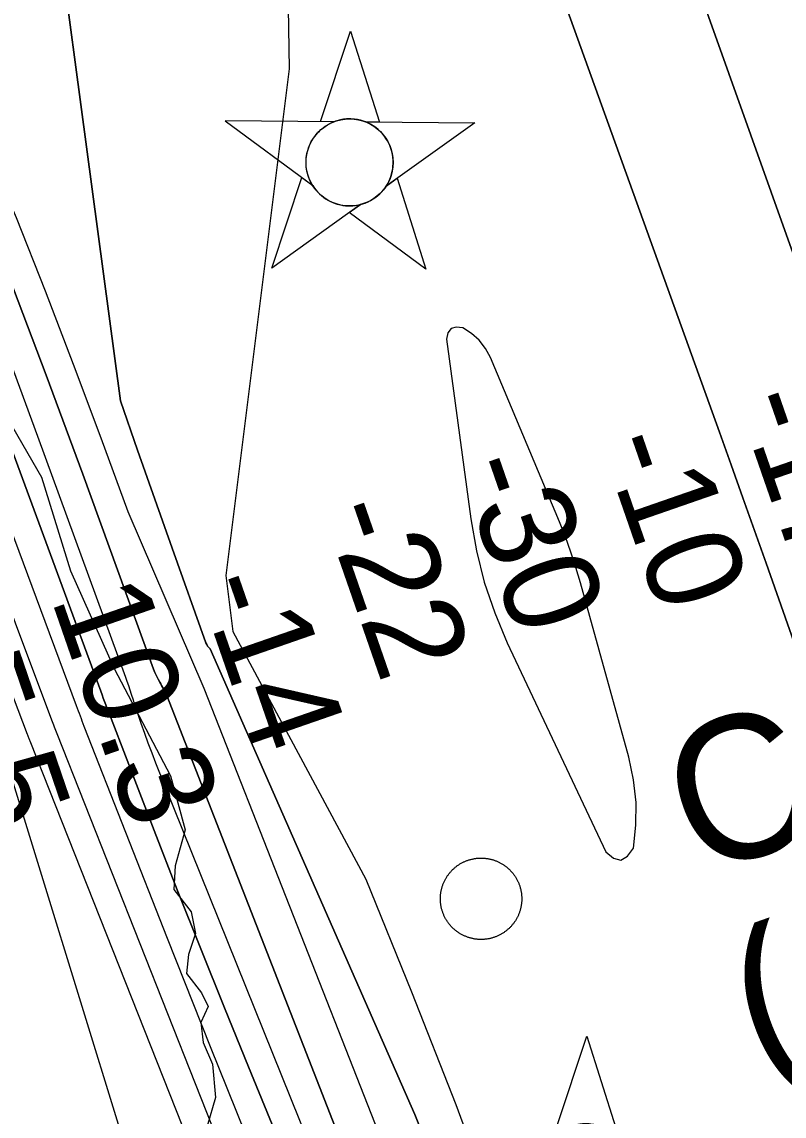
# Model space of a CAD drawing. Extents: x 3250478 to 3288318, y 788638 to 816472.
# Drawn here: x 3272641 to 3273176, y 810262 to 811030 of the extents above; entities that cross this region are included whole.
import ezdxf

# ---------------------------------------------------------------- set-up
doc = ezdxf.new("R2010")
doc.units = 0
for name, color, linetype in [('V-CHAN-DOCK', 7, 'Continuous'), ('V-CHAN-NAID', 7, 'Continuous'), ('V-RIVR-EDGE', 7, 'Continuous'), ('V-RIVR-RANG', 7, 'Continuous'), ('V-TOPO-DPTH', 7, 'Continuous'), ('V-TOPO-MAJR', 7, 'Continuous'), ('V-TOPO-MINR', 7, 'Continuous'), ('V-TOPO-WATR', 7, 'Continuous')]:
    doc.layers.add(name, color=color, linetype=linetype)

msp = doc.modelspace()

# ---------------------------------------------------------------- linework, layer by layer
at = {"layer": 'V-CHAN-DOCK'}
for points in [[(3272935.38, 810422.02), (3272935.51, 810422.5), (3272935.65, 810422.98), (3272935.8, 810423.46), (3272935.95, 810423.93), (3272936.12, 810424.4), (3272936.29, 810424.87), (3272936.47, 810425.33), (3272936.66, 810425.8), (3272936.85, 810426.25), (3272937.06, 810426.71), (3272937.27, 810427.16), (3272937.49, 810427.61), (3272937.72, 810428.05), (3272937.95, 810428.49), (3272938.19, 810428.93), (3272938.45, 810429.35), (3272938.7, 810429.78), (3272938.97, 810430.21), (3272939.24, 810430.62), (3272939.52, 810431.04), (3272939.81, 810431.44), (3272940.1, 810431.85), (3272940.4, 810432.24), (3272940.71, 810432.63), (3272941.03, 810433.02), (3272941.35, 810433.4), (3272941.68, 810433.78), (3272942.01, 810434.15), (3272942.35, 810434.51), (3272942.7, 810434.87), (3272943.05, 810435.22), (3272943.41, 810435.57), (3272943.78, 810435.9), (3272944.15, 810436.24), (3272944.52, 810436.56), (3272944.91, 810436.88), (3272945.3, 810437.19), (3272945.69, 810437.5), (3272946.09, 810437.8), (3272946.49, 810438.09), (3272946.9, 810438.38), (3272947.32, 810438.65), (3272947.73, 810438.92), (3272948.16, 810439.19), (3272948.58, 810439.44), (3272949.02, 810439.69), (3272949.45, 810439.93), (3272949.9, 810440.16), (3272950.34, 810440.39), (3272950.79, 810440.6), (3272951.24, 810440.81), (3272951.7, 810441.02), (3272952.16, 810441.21), (3272952.62, 810441.4), (3272953.08, 810441.57), (3272953.55, 810441.74), (3272954.02, 810441.9), (3272954.5, 810442.06), (3272954.98, 810442.2), (3272955.46, 810442.33)], [(3272955.46, 810442.33), (3272955.94, 810442.46), (3272956.42, 810442.58), (3272956.91, 810442.69), (3272957.4, 810442.8), (3272957.89, 810442.89), (3272958.38, 810442.97), (3272958.87, 810443.05), (3272959.36, 810443.12), (3272959.86, 810443.18), (3272960.35, 810443.23), (3272960.85, 810443.27), (3272961.35, 810443.31), (3272961.85, 810443.33), (3272962.34, 810443.34), (3272962.84, 810443.35), (3272963.34, 810443.35), (3272963.84, 810443.34), (3272964.34, 810443.32), (3272964.84, 810443.3), (3272965.33, 810443.26), (3272965.83, 810443.21), (3272966.33, 810443.16), (3272966.82, 810443.1), (3272967.31, 810443.03), (3272967.81, 810442.95), (3272968.29, 810442.86), (3272968.79, 810442.77), (3272969.27, 810442.66), (3272969.76, 810442.55), (3272970.24, 810442.42), (3272970.72, 810442.3), (3272971.2, 810442.16), (3272971.68, 810442.01), (3272972.15, 810441.85), (3272972.62, 810441.69), (3272973.09, 810441.52), (3272973.56, 810441.34), (3272974.02, 810441.15), (3272974.47, 810440.95), (3272974.93, 810440.75), (3272975.38, 810440.54), (3272975.83, 810440.32), (3272976.27, 810440.09), (3272976.71, 810439.85), (3272977.15, 810439.61), (3272977.58, 810439.36), (3272978, 810439.1), (3272978.43, 810438.84), (3272978.84, 810438.57), (3272979.26, 810438.29), (3272979.66, 810438), (3272980.06, 810437.71), (3272980.46, 810437.4), (3272980.86, 810437.1), (3272981.24, 810436.78), (3272981.62, 810436.46), (3272982, 810436.13), (3272982.37, 810435.8), (3272982.73, 810435.46), (3272983.09, 810435.11), (3272983.44, 810434.76), (3272983.78, 810434.4), (3272984.12, 810434.03), (3272984.46, 810433.66), (3272984.78, 810433.28), (3272985.1, 810432.9), (3272985.42, 810432.51), (3272985.72, 810432.12), (3272986.02, 810431.72), (3272986.31, 810431.32), (3272986.6, 810430.91), (3272986.87, 810430.49), (3272987.14, 810430.07), (3272987.41, 810429.65), (3272987.66, 810429.22), (3272987.91, 810428.79), (3272988.15, 810428.35), (3272988.38, 810427.91), (3272988.61, 810427.47), (3272988.83, 810427.02), (3272989.04, 810426.57), (3272989.24, 810426.11), (3272989.43, 810425.65), (3272989.62, 810425.19), (3272989.79, 810424.72), (3272989.96, 810424.25), (3272990.12, 810423.78), (3272990.28, 810423.31), (3272990.42, 810422.83), (3272990.56, 810422.35), (3272990.68, 810421.87), (3272990.8, 810421.38), (3272990.92, 810420.9), (3272991.02, 810420.41), (3272991.11, 810419.92), (3272991.2, 810419.43), (3272991.27, 810418.94), (3272991.34, 810418.44), (3272991.4, 810417.95), (3272991.45, 810417.45)], [(3272960.7, 810386.33), (3272960.2, 810386.37), (3272959.7, 810386.43), (3272959.21, 810386.49), (3272958.71, 810386.56), (3272958.22, 810386.64), (3272957.73, 810386.72), (3272957.24, 810386.82), (3272956.75, 810386.93), (3272956.27, 810387.04), (3272955.79, 810387.16), (3272955.31, 810387.29), (3272954.83, 810387.43), (3272954.35, 810387.58), (3272953.88, 810387.73), (3272953.41, 810387.9), (3272952.94, 810388.07), (3272952.47, 810388.25), (3272952.01, 810388.44), (3272951.55, 810388.63), (3272951.1, 810388.84), (3272950.65, 810389.05), (3272950.2, 810389.27), (3272949.76, 810389.49), (3272949.32, 810389.73), (3272948.88, 810389.97), (3272948.45, 810390.22), (3272948.02, 810390.48), (3272947.6, 810390.75), (3272947.19, 810391.02), (3272946.77, 810391.3), (3272946.37, 810391.59), (3272945.96, 810391.88), (3272945.56, 810392.18), (3272945.17, 810392.49), (3272944.79, 810392.81), (3272944.41, 810393.13), (3272944.03, 810393.45), (3272943.66, 810393.79), (3272943.3, 810394.13), (3272942.94, 810394.48), (3272942.59, 810394.83), (3272942.24, 810395.19), (3272941.9, 810395.56), (3272941.57, 810395.93), (3272941.25, 810396.31), (3272940.93, 810396.69), (3272940.61, 810397.08), (3272940.31, 810397.47), (3272940.01, 810397.87), (3272939.72, 810398.27), (3272939.43, 810398.68), (3272939.15, 810399.09), (3272938.88, 810399.51), (3272938.62, 810399.94), (3272938.37, 810400.37), (3272938.12, 810400.8), (3272937.88, 810401.23), (3272937.65, 810401.67), (3272937.42, 810402.12), (3272937.2, 810402.57), (3272936.99, 810403.02), (3272936.79, 810403.48), (3272936.6, 810403.94), (3272936.41, 810404.4), (3272936.23, 810404.86), (3272936.07, 810405.33), (3272935.9, 810405.81), (3272935.75, 810406.28), (3272935.61, 810406.76), (3272935.47, 810407.24), (3272935.34, 810407.72), (3272935.22, 810408.2), (3272935.11, 810408.69), (3272935.01, 810409.18), (3272934.92, 810409.67), (3272934.83, 810410.16), (3272934.75, 810410.65), (3272934.69, 810411.14), (3272934.63, 810411.64), (3272934.58, 810412.13), (3272934.53, 810412.63), (3272934.5, 810413.13), (3272934.48, 810413.62), (3272934.46, 810414.12), (3272934.45, 810414.62), (3272934.45, 810415.12), (3272934.46, 810415.62), (3272934.48, 810416.12), (3272934.51, 810416.61), (3272934.55, 810417.11), (3272934.59, 810417.61), (3272934.65, 810418.1), (3272934.71, 810418.6), (3272934.78, 810419.09), (3272934.86, 810419.58), (3272934.95, 810420.08), (3272935.04, 810420.56), (3272935.15, 810421.05), (3272935.26, 810421.54), (3272935.38, 810422.02)], [(3272991.45, 810417.45), (3272991.49, 810416.96), (3272991.53, 810416.46), (3272991.55, 810415.96), (3272991.57, 810415.46), (3272991.58, 810414.96), (3272991.57, 810414.47), (3272991.56, 810413.97), (3272991.54, 810413.47), (3272991.52, 810412.97), (3272991.48, 810412.47), (3272991.44, 810411.98), (3272991.38, 810411.48), (3272991.32, 810410.99), (3272991.25, 810410.49), (3272991.17, 810410), (3272991.08, 810409.51), (3272990.98, 810409.02), (3272990.88, 810408.54), (3272990.77, 810408.05), (3272990.65, 810407.57), (3272990.51, 810407.08), (3272990.38, 810406.61), (3272990.23, 810406.13), (3272990.07, 810405.66), (3272989.91, 810405.19), (3272989.74, 810404.72), (3272989.56, 810404.25), (3272989.37, 810403.79), (3272989.18, 810403.33), (3272988.97, 810402.88), (3272988.76, 810402.43), (3272988.54, 810401.98), (3272988.31, 810401.54), (3272988.08, 810401.1), (3272987.83, 810400.66), (3272987.58, 810400.23), (3272987.33, 810399.8), (3272987.06, 810399.38), (3272986.79, 810398.96), (3272986.51, 810398.55), (3272986.22, 810398.14), (3272985.93, 810397.74), (3272985.63, 810397.34), (3272985.32, 810396.95), (3272985, 810396.57), (3272984.68, 810396.18), (3272984.35, 810395.81), (3272984.02, 810395.44), (3272983.68, 810395.08), (3272983.33, 810394.72), (3272982.98, 810394.37), (3272982.62, 810394.02), (3272982.25, 810393.68), (3272981.88, 810393.35), (3272981.5, 810393.02), (3272981.12, 810392.7), (3272980.73, 810392.39), (3272980.34, 810392.09), (3272979.94, 810391.79), (3272979.54, 810391.5), (3272979.13, 810391.21), (3272978.71, 810390.93), (3272978.29, 810390.66), (3272977.87, 810390.4), (3272977.44, 810390.14), (3272977.01, 810389.9), (3272976.57, 810389.66), (3272976.13, 810389.42), (3272975.69, 810389.2), (3272975.24, 810388.98), (3272974.79, 810388.77), (3272974.33, 810388.57), (3272973.87, 810388.38), (3272973.41, 810388.19), (3272972.94, 810388.01), (3272972.47, 810387.84), (3272972, 810387.68), (3272971.53, 810387.53), (3272971.05, 810387.39), (3272970.57, 810387.25), (3272970.09, 810387.12), (3272969.61, 810387), (3272969.12, 810386.89), (3272968.63, 810386.79), (3272968.14, 810386.7), (3272967.65, 810386.61), (3272967.16, 810386.53), (3272966.66, 810386.47), (3272966.17, 810386.41), (3272965.67, 810386.35), (3272965.18, 810386.31), (3272964.68, 810386.28), (3272964.18, 810386.26), (3272963.68, 810386.24), (3272963.19, 810386.23), (3272962.69, 810386.23), (3272962.19, 810386.24), (3272961.69, 810386.26), (3272961.19, 810386.29), (3272960.7, 810386.33)]]:
    msp.add_lwpolyline(points, dxfattribs=at)
at = {"layer": 'V-CHAN-NAID'}
for points in [[(3272859.85, 810960), (3272850.27, 810960.07), (3272871.39, 811023.56), (3272891.62, 810959.78), (3272882.03, 810959.85), (3272880.45, 810960.42), (3272878.36, 810961.04), (3272876.32, 810961.5), (3272874.28, 810961.8), (3272873.12, 810961.92), (3272871.58, 810962), (3272869.86, 810962), (3272868.49, 810961.93), (3272866.58, 810961.73), (3272865.22, 810961.51), (3272863.43, 810961.12), (3272861.9, 810960.7), (3272860.87, 810960.37)], [(3272859.85, 810960), (3272783.36, 810960.55), (3272844.93, 810915.15), (3272843.82, 810917.06), (3272843.01, 810918.68), (3272842.18, 810920.65), (3272841.48, 810922.71), (3272841.12, 810924.03), (3272840.76, 810925.65), (3272840.51, 810927.1), (3272840.33, 810928.7), (3272840.22, 810930.43), (3272840.21, 810932.01), (3272840.31, 810934.09), (3272840.5, 810935.71), (3272840.89, 810937.91), (3272841.37, 810939.83), (3272841.97, 810941.72), (3272842.63, 810943.4), (3272843.35, 810944.99), (3272844.17, 810946.52), (3272845.23, 810948.26), (3272846.26, 810949.73), (3272847.26, 810951), (3272848.26, 810952.14), (3272849.57, 810953.48), (3272850.62, 810954.45), (3272852.34, 810955.84), (3272853.55, 810956.71), (3272855.24, 810957.78), (3272856.97, 810958.73), (3272858.41, 810959.41)], [(3272882.03, 810959.85), (3272958.52, 810959.3), (3272896.32, 810914.78), (3272897.23, 810916.27), (3272898.21, 810918.12), (3272898.92, 810919.7), (3272899.66, 810921.66), (3272900.21, 810923.44), (3272900.61, 810925.08), (3272900.97, 810927.09), (3272901.15, 810928.66), (3272901.28, 810930.87), (3272901.25, 810932.93), (3272901.06, 810935.15), (3272900.79, 810936.91), (3272900.3, 810939.14), (3272899.66, 810941.28), (3272898.91, 810943.26), (3272898.26, 810944.71), (3272897.26, 810946.62), (3272896.19, 810948.35), (3272894.98, 810950.05), (3272893.72, 810951.59), (3272892.45, 810952.95), (3272890.82, 810954.48), (3272889.07, 810955.9), (3272887.39, 810957.07), (3272885.5, 810958.21), (3272884.03, 810958.97)], [(3272878.29, 810901.88), (3272816.09, 810857.35), (3272837.21, 810920.84), (3272844.93, 810915.15), (3272845.56, 810914.18), (3272846.95, 810912.32), (3272848.16, 810910.91), (3272849.63, 810909.4), (3272851.01, 810908.15), (3272852.47, 810907), (3272853.87, 810906.01), (3272855.55, 810904.97), (3272857.26, 810904.06), (3272859.05, 810903.25), (3272860.5, 810902.7), (3272862.13, 810902.17), (3272864.35, 810901.6), (3272865.89, 810901.32), (3272867.91, 810901.06), (3272869.45, 810900.96), (3272871.31, 810900.93), (3272873, 810901.01), (3272874.71, 810901.19), (3272876.61, 810901.5)], [(3272896.32, 810914.78), (3272904.12, 810920.36), (3272924.34, 810856.59), (3272870.49, 810896.3), (3272878.29, 810901.88), (3272879.95, 810902.35), (3272881.57, 810902.91), (3272883.72, 810903.83), (3272885.46, 810904.71), (3272887.33, 810905.82), (3272889.06, 810907.04), (3272890.62, 810908.28), (3272891.9, 810909.45), (3272893.29, 810910.87), (3272894.49, 810912.27), (3272895.61, 810913.74)], [(3273025.67, 810254.89), (3273016.08, 810254.96), (3273037.21, 810318.45), (3273057.43, 810254.67), (3273047.84, 810254.74), (3273046.27, 810255.32), (3273044.17, 810255.94), (3273042.13, 810256.39), (3273040.1, 810256.69), (3273038.93, 810256.81), (3273037.4, 810256.89), (3273035.67, 810256.89), (3273034.3, 810256.82), (3273032.4, 810256.62), (3273031.03, 810256.4), (3273029.25, 810256.01), (3273027.72, 810255.59), (3273026.69, 810255.26)]]:
    msp.add_lwpolyline(points, close=True, dxfattribs=at)
msp.add_circle((3272870.74, 810931.47), 30.54, dxfattribs=at)
at = {"layer": 'V-RIVR-EDGE'}
msp.add_lwpolyline([(3272630.82, 810751.61), (3272654.63, 810710.69), (3272674.9, 810645), (3272705.59, 810576.25), (3272744.96, 810500.95), (3272755.3, 810463.11), (3272748.28, 810437.91), (3272747.37, 810421.4), (3272759.5, 810405.72), (3272762.51, 810390.5), (3272757.69, 810375.73), (3272756.35, 810362.26), (3272766.75, 810348.76), (3272771.51, 810339.18), (3272766.26, 810327.9), (3272767.97, 810313.98), (3272774.45, 810298.75), (3272776.57, 810275.27), (3272770.87, 810255.29)], dxfattribs=at)
at = {"layer": 'V-TOPO-DPTH'}
for points in [[(3272896.87, 811666.79), (3273467.31, 810068.07), (3273725.43, 809243.59), (3273978.69, 808646.77), (3274258.49, 807822.24), (3274387.54, 807404.58), (3274650.47, 806336.2), (3274951.67, 805397.8), (3275222.57, 804691.41)], [(3275222.57, 804691.41), (3274951.67, 805397.8), (3274650.47, 806336.2), (3274387.54, 807404.58), (3274258.49, 807822.24), (3273978.69, 808646.77), (3273725.43, 809243.59), (3273467.31, 810068.07), (3272896.87, 811666.79)], [(3272978.82, 809951.81), (3272742.44, 810557.32), (3272741.93, 810558.54), (3272741.38, 810559.74), (3272740.77, 810560.91), (3272740.13, 810562.07), (3272739.46, 810563.21), (3272738.81, 810564.36), (3272738.16, 810565.52), (3272737.53, 810566.68), (3272736.33, 810568.92), (3272735.16, 810571.23), (3272734.06, 810573.57), (3272733.05, 810575.96), (3272732.12, 810578.37), (3272683.52, 810712.72), (3272657.88, 810782.15), (3272631.61, 810851.34), (3272604.4, 810920.17), (3272409.22, 811307.3)], [(3272409.22, 811307.3), (3272604.4, 810920.17), (3272631.61, 810851.34), (3272657.88, 810782.15), (3272683.52, 810712.72), (3272732.12, 810578.37), (3272733.05, 810575.96), (3272734.06, 810573.57), (3272735.16, 810571.23), (3272736.33, 810568.92), (3272737.53, 810566.68), (3272738.16, 810565.52), (3272738.81, 810564.36), (3272739.46, 810563.21), (3272740.13, 810562.07), (3272740.77, 810560.91), (3272741.38, 810559.74), (3272741.93, 810558.54), (3272742.44, 810557.32), (3272978.82, 809951.81)], [(3272938.17, 810209.23), (3272916.58, 810263.53), (3272772.81, 810590.12), (3272771.89, 810591.07), (3272771.09, 810592.08), (3272770.45, 810593.21), (3272769.91, 810594.41), (3272746.21, 810660.71), (3272733.99, 810695.15), (3272721.88, 810729.62), (3272709.94, 810764.15), (3272642.8, 811265.78)], [(3272642.8, 811265.78), (3272709.94, 810764.15), (3272721.88, 810729.62), (3272733.99, 810695.15), (3272746.21, 810660.71), (3272769.91, 810594.41), (3272770.45, 810593.21), (3272771.09, 810592.08), (3272771.89, 810591.07), (3272772.81, 810590.12), (3272916.58, 810263.53), (3272938.17, 810209.23)], [(3273004.04, 811092.67), (3273130.34, 810742.12), (3273138.58, 810719.17), (3273146.78, 810696.21), (3273154.94, 810673.23), (3273163.06, 810650.24), (3273316.58, 810214), (3273325.7, 810188.29), (3273334.9, 810162.61), (3273344.22, 810136.97), (3273353.62, 810111.36), (3273363.14, 810085.79), (3273372.74, 810060.26), (3273382.47, 810034.77), (3273392.27, 810009.31), (3273463.89, 809824.62), (3273493.3, 809748.96), (3273522.79, 809673.33)], [(3273522.79, 809673.33), (3273493.3, 809748.96), (3273463.89, 809824.62), (3273392.27, 810009.31), (3273382.47, 810034.77), (3273372.74, 810060.26), (3273363.14, 810085.79), (3273353.62, 810111.36), (3273344.22, 810136.97), (3273334.9, 810162.61), (3273325.7, 810188.29), (3273316.58, 810214), (3273163.06, 810650.24), (3273154.94, 810673.23), (3273146.78, 810696.21), (3273138.58, 810719.17), (3273130.34, 810742.12), (3273004.04, 811092.67)], [(3272946.71, 809938.88), (3272799.7, 810296.87), (3272782.88, 810338.2), (3272766.23, 810379.61), (3272749.84, 810421.12), (3272733.63, 810462.7), (3272703.31, 810541.2), (3272702.39, 810543.59), (3272701.48, 810545.97), (3272700.57, 810548.37), (3272699.67, 810550.76), (3272698.78, 810553.16), (3272697.88, 810555.55), (3272696.99, 810557.95), (3272696.11, 810560.35), (3272604.11, 810809.95), (3272572.66, 810893.65), (3272540.5, 810977.07), (3272507.27, 811060.07)], [(3273026.07, 810658.06), (3273022.15, 810668.71), (3273017.95, 810679.27), (3272969.6, 810794.47), (3272966.04, 810800.92), (3272961.73, 810806.69), (3272956.31, 810811.43), (3272950.15, 810815.47), (3272945.55, 810815.88), (3272941.93, 810814.89), (3272939.8, 810811.81), (3272938.65, 810807.34), (3272955.74, 810681.35), (3272959.83, 810658.92), (3272965.26, 810636.89), (3272972.68, 810615.45), (3272981.43, 810594.4), (3273050.49, 810447.67), (3273056.03, 810443.33), (3273061.19, 810441.85), (3273065.76, 810444.65), (3273069.95, 810450.31), (3273071.61, 810466.37), (3273071.87, 810482.36), (3273070.01, 810498.24), (3273066.74, 810514.05), (3273032.83, 810636.37), (3273029.59, 810647.26), (3273026.07, 810658.06)], [(3273026.07, 810658.06), (3273022.15, 810668.71), (3273017.95, 810679.27), (3272969.6, 810794.47), (3272966.04, 810800.92), (3272961.73, 810806.69), (3272956.31, 810811.43), (3272950.15, 810815.47), (3272945.55, 810815.88), (3272941.93, 810814.89), (3272939.8, 810811.81), (3272938.65, 810807.34), (3272955.74, 810681.35), (3272959.83, 810658.92), (3272965.26, 810636.89), (3272972.68, 810615.45), (3272981.43, 810594.4), (3273050.49, 810447.67), (3273056.03, 810443.33), (3273061.19, 810441.85), (3273065.76, 810444.65), (3273069.95, 810450.31), (3273071.61, 810466.37), (3273071.87, 810482.36), (3273070.01, 810498.24), (3273066.74, 810514.05), (3273032.83, 810636.37), (3273029.59, 810647.26), (3273026.07, 810658.06)]]:
    msp.add_lwpolyline(points, dxfattribs=at)
at = {"layer": 'V-TOPO-MAJR'}
msp.add_lwpolyline([(3272423.5, 811113.84), (3272644.38, 810530.31), (3272644.61, 810529.72), (3272644.84, 810529.12), (3272645.07, 810528.52), (3272645.3, 810527.93), (3272645.53, 810527.33), (3272645.76, 810526.73), (3272646, 810526.14), (3272646.23, 810525.54), (3272865.17, 809973.13), (3272870.72, 809959.33), (3272876.38, 809945.57), (3272882.18, 809931.87), (3272888.08, 809918.22), (3272894.15, 809904.64), (3272900.37, 809891.13), (3272906.78, 809877.71), (3272913.33, 809864.36), (3273091.57, 809507.98)], dxfattribs=at)
at = {"layer": 'V-TOPO-MINR'}
for points in [[(3272196.38, 811913.78), (3272636.82, 810892.78), (3272656.99, 810841.45), (3272676.8, 810789.98), (3272696.09, 810738.31), (3272715.02, 810686.51), (3272768.55, 810562.67), (3272948.76, 810103.78), (3272960.29, 810074.82), (3272972.01, 810045.94), (3272984.01, 810017.16), (3272996.19, 809988.47), (3273008.97, 809960.06), (3273022.33, 809931.94), (3273036.6, 809904.26), (3273051.46, 809876.88), (3273133.51, 809731.34), (3273148.98, 809706.13)], [(3275222.57, 804691.41), (3274951.67, 805397.8), (3274650.47, 806336.2), (3274387.54, 807404.58), (3274258.49, 807822.24), (3273978.69, 808646.77), (3273725.43, 809243.59), (3273467.31, 810068.07), (3272896.87, 811666.79)], [(3272822.44, 811354.68), (3272828.24, 810997.13), (3272783.81, 810641.52), (3272788.81, 810602.39), (3272882.17, 810428.51), (3272914.17, 810349.6), (3272945.21, 810270.33), (3272974.82, 810190.51), (3273003.48, 810110.33), (3273055.35, 809960.97), (3273058.92, 809951.28), (3273062.71, 809941.69), (3273066.86, 809932.24), (3273071.25, 809922.89), (3273107.47, 809849.18), (3273113.21, 809838.87), (3273119.6, 809829.02), (3273126.96, 809819.87), (3273134.96, 809811.2), (3273588.14, 809419.38)], [(3272396.3, 811311.28), (3272586.1, 810913.66), (3272619.34, 810826.68), (3272651.8, 810739.39), (3272713.38, 810570.38), (3272714.46, 810567.37), (3272715.52, 810564.35), (3272716.54, 810561.32), (3272717.54, 810558.29), (3272718.81, 810554.38), (3272719.16, 810553.29), (3272719.52, 810552.2), (3272719.88, 810551.12), (3272720.25, 810550.03), (3272724.28, 810538.11), (3272726.72, 810531.08), (3272729.24, 810524.09), (3272731.88, 810517.13), (3272734.6, 810510.21), (3272968.7, 809929.29)], [(3272642.8, 811265.78), (3272709.94, 810764.15), (3272721.88, 810729.62), (3272733.99, 810695.15), (3272746.21, 810660.71), (3272769.91, 810594.41), (3272770.45, 810593.21), (3272771.09, 810592.08), (3272771.89, 810591.07), (3272772.81, 810590.12), (3272916.58, 810263.53), (3272938.17, 810209.23)], [(3272361.05, 811218.01), (3272627.16, 810520.31), (3272818.77, 809898.02), (3272823.77, 809881.71), (3272828.74, 809865.39), (3272833.68, 809849.06), (3272838.58, 809832.72), (3272882.12, 809687.06)], [(3273004.04, 811092.67), (3273130.34, 810742.12), (3273138.58, 810719.17), (3273146.78, 810696.21), (3273154.94, 810673.23), (3273163.06, 810650.24), (3273316.58, 810214), (3273325.7, 810188.29), (3273334.9, 810162.61), (3273344.22, 810136.97), (3273353.62, 810111.36), (3273363.14, 810085.79), (3273372.74, 810060.26), (3273382.47, 810034.77), (3273392.27, 810009.31), (3273463.89, 809824.62), (3273493.3, 809748.96), (3273522.79, 809673.33)], [(3272466.51, 811059.06), (3272484.82, 811011.15), (3272661.61, 810540.32), (3272662.06, 810539.12), (3272662.51, 810537.93), (3272662.97, 810536.73), (3272663.43, 810535.54), (3272663.89, 810534.35), (3272664.36, 810533.16), (3272664.82, 810531.96), (3272665.29, 810530.77), (3272801.11, 810186.94), (3272820.44, 810138.62), (3272840.03, 810090.43), (3272860.04, 810042.4), (3272880.32, 809994.48), (3272894.69, 809960.93), (3272908.25, 809929.99), (3272922.16, 809899.22), (3272936.6, 809868.69), (3272951.38, 809838.32), (3273025.67, 809689.02)], [(3272507.27, 811060.07), (3272540.5, 810977.07), (3272572.66, 810893.65), (3272604.11, 810809.95), (3272696.11, 810560.35), (3272696.99, 810557.95), (3272697.88, 810555.55), (3272698.78, 810553.16), (3272699.67, 810550.76), (3272700.57, 810548.37), (3272701.48, 810545.97), (3272702.39, 810543.59), (3272703.31, 810541.2), (3272733.63, 810462.7), (3272749.84, 810421.12), (3272766.23, 810379.61), (3272782.88, 810338.2), (3272799.7, 810296.87), (3272946.71, 809938.88)], [(3272494.5, 811041.48), (3272520.04, 810975.78), (3272545.03, 810909.87), (3272678.85, 810550.33), (3272679.52, 810548.53), (3272680.2, 810546.74), (3272680.87, 810544.94), (3272681.56, 810543.15), (3272682.25, 810541.36), (3272682.94, 810539.57), (3272683.63, 810537.78), (3272684.33, 810536), (3272742.75, 810387.18), (3272772.92, 810311.1), (3272803.43, 810235.15), (3272834.46, 810159.41), (3272865.84, 810083.82), (3272922.17, 809949.39), (3272931.48, 809927.72), (3272941.05, 809906.17), (3272951, 809884.79), (3272961.21, 809863.53), (3273004.39, 809775.64), (3273037.14, 809710.93)], [(3273026.07, 810658.06), (3273022.15, 810668.71), (3273017.95, 810679.27), (3272969.6, 810794.47), (3272966.04, 810800.92), (3272961.73, 810806.69), (3272956.31, 810811.43), (3272950.15, 810815.47), (3272945.55, 810815.88), (3272941.93, 810814.89), (3272939.8, 810811.81), (3272938.65, 810807.34), (3272955.74, 810681.35), (3272959.83, 810658.92), (3272965.26, 810636.89), (3272972.68, 810615.45), (3272981.43, 810594.4), (3273050.49, 810447.67), (3273056.03, 810443.33), (3273061.19, 810441.85), (3273065.76, 810444.65), (3273069.95, 810450.31), (3273071.61, 810466.37), (3273071.87, 810482.36), (3273070.01, 810498.24), (3273066.74, 810514.05), (3273032.83, 810636.37), (3273029.59, 810647.26), (3273026.07, 810658.06)]]:
    msp.add_lwpolyline(points, dxfattribs=at)
at = {"layer": 'V-TOPO-WATR'}
msp.add_lwpolyline([(3272409.22, 811307.3), (3272604.4, 810920.17), (3272631.61, 810851.34), (3272657.88, 810782.15), (3272683.52, 810712.72), (3272732.12, 810578.37), (3272733.05, 810575.96), (3272734.06, 810573.57), (3272735.16, 810571.23), (3272736.33, 810568.92), (3272737.53, 810566.68), (3272738.16, 810565.52), (3272738.81, 810564.36), (3272739.46, 810563.21), (3272740.13, 810562.07), (3272740.77, 810560.91), (3272741.38, 810559.74), (3272741.93, 810558.54), (3272742.44, 810557.32), (3272978.82, 809951.81)], dxfattribs=at)

# ---------------------------------------------------------------- texts
at = {"layer": 'V-CHAN-NAID'}
for s, p in [('CAJUN ELECTRIC', (3273115.24, 810429.45)), ('(263.0) (4)', (3273159.31, 810287.96))]:
    msp.add_text(s, height=100, rotation=19.42665, dxfattribs=at).set_placement(p)
at = {"layer": 'V-RIVR-RANG'}
for s, rotation, p in [('-17', 289.14669, (3273142.23, 810763.98)), ('-10', 289.14669, (3273046.67, 810734.32)), ('-30', 289.14669, (3272946.44, 810718.13)), ('-22', 289.14669, (3272851.48, 810686.74)), ('35.5', 288.90833, (3272557, 810621.75)), ('10.3', 289.14669, (3272661.05, 810625.44)), ('-14', 289.14669, (3272763.45, 810635.41))]:
    msp.add_text(s, height=67, rotation=rotation, dxfattribs=at).set_placement(p)

doc.saveas('drawing.dxf')
